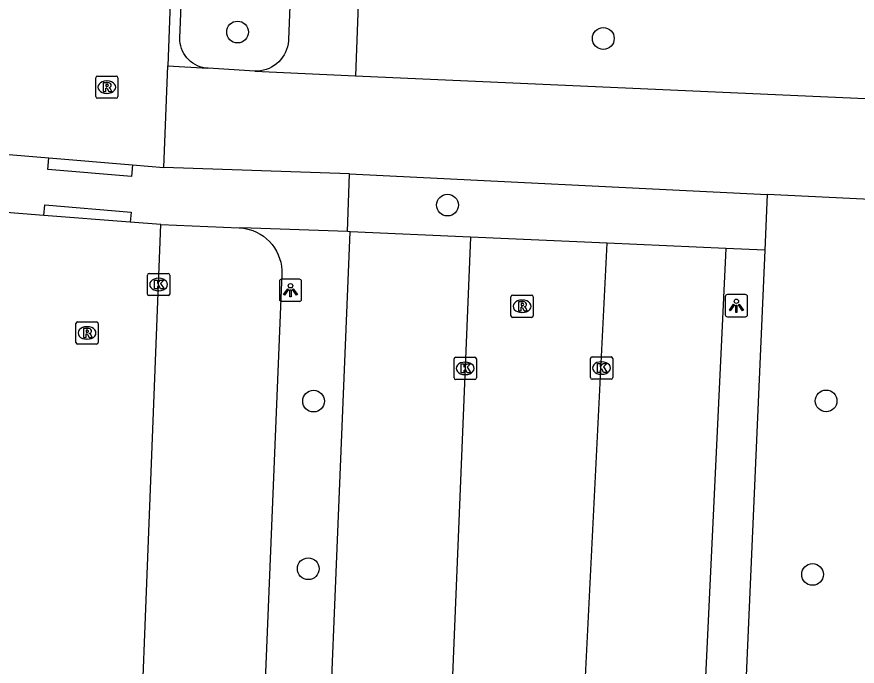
# Model space of a CAD drawing. Extents: x 161355 to 162026, y 386504 to 387459.
# Drawn here: x 161850.82 to 161888.57, y 386613.43 to 386642.61 of the extents above; entities that cross this region are included whole.
import ezdxf

# ---------------------------------------------------------------- set-up
doc = ezdxf.new("R2010")
doc.units = 0
for name, color, linetype in [('IMGEO_Boom', 7, 'Continuous'), ('IMGEO_Fietspad_open', 7, 'Continuous'), ('IMGEO_Kolk', 7, 'Continuous'), ('IMGEO_Lichtpunt', 7, 'Continuous'), ('IMGEO_Loofbos', 7, 'Continuous'), ('IMGEO_Parkeervlak_open', 7, 'Continuous'), ('IMGEO_Rijbaan_lokaal_open', 7, 'Continuous'), ('IMGEO_Rioolput', 7, 'Continuous'), ('IMGEO_Voetpad_open', 7, 'Continuous')]:
    doc.layers.add(name, color=color, linetype=linetype)

msp = doc.modelspace()

# ---------------------------------------------------------------- linework, layer by layer
at = {"layer": 'IMGEO_Boom'}
for centre in [(161860.734, 386641.927), (161877.164, 386641.638), (161870.165, 386634.153), (161864.148, 386625.344), (161887.171, 386625.352), (161863.909, 386617.814), (161886.563, 386617.556)]:
    msp.add_circle(centre, 0.489, dxfattribs=at)
at = {"layer": 'IMGEO_Fietspad_open'}
for points in [[(161866.028, 386639.958), (161893.984, 386638.722), (161894.373, 386638.722), (161894.76, 386638.757), (161895.143, 386638.827), (161895.517, 386638.93), (161895.881, 386639.067), (161896.232, 386639.235), (161896.566, 386639.434), (161896.881, 386639.662), (161897.174, 386639.917), (161897.443, 386640.198), (161897.686, 386640.501), (161897.901, 386640.825), (161898.087, 386641.167), (161898.226, 386641.486)], [(161857.6, 386640.408), (161859.394, 386640.297)], [(161861.503, 386640.163), (161859.411, 386640.296), (161859.394, 386640.297)], [(161861.503, 386640.163), (161866.028, 386639.958)], [(161865.766, 386635.549), (161857.425, 386635.847)], [(161865.766, 386635.549), (161884.529, 386634.627)], [(161894.696, 386630.28), (161894.763, 386630.55), (161894.806, 386630.826), (161894.823, 386631.104), (161894.816, 386631.382), (161894.784, 386631.659), (161894.728, 386631.932), (161894.647, 386632.198), (161894.543, 386632.457), (161894.416, 386632.705), (161894.268, 386632.94), (161894.099, 386633.162), (161893.911, 386633.367), (161893.705, 386633.555), (161893.484, 386633.724), (161893.248, 386633.872), (161893, 386633.999), (161892.741, 386634.103), (161892.475, 386634.183), (161892.202, 386634.24), (161891.925, 386634.271), (161891.647, 386634.278), (161891.633, 386634.278), (161884.529, 386634.627)]]:
    msp.add_lwpolyline(points, dxfattribs=at)
at = {"layer": 'IMGEO_Kolk'}
for p, q in [((161856.686, 386630.156), (161856.686, 386631.008)), ((161856.761, 386631.082), (161857.613, 386631.082)), ((161857.687, 386631.008), (161857.687, 386630.156)), ((161857.174, 386630.862), (161857.199, 386630.862)), ((161857.197, 386630.302), (161857.172, 386630.302)), ((161857.613, 386630.082), (161856.761, 386630.082)), ((161870.46, 386626.388), (161870.46, 386627.24)), ((161870.535, 386627.314), (161871.387, 386627.314)), ((161871.461, 386627.24), (161871.461, 386626.388)), ((161876.584, 386626.403), (161876.584, 386627.255)), ((161876.659, 386627.329), (161877.511, 386627.329)), ((161877.585, 386627.255), (161877.585, 386626.403)), ((161870.948, 386627.094), (161870.973, 386627.094)), ((161877.072, 386627.109), (161877.097, 386627.109)), ((161870.971, 386626.534), (161870.946, 386626.534)), ((161877.095, 386626.549), (161877.07, 386626.549)), ((161871.387, 386626.314), (161870.535, 386626.314)), ((161877.511, 386626.329), (161876.659, 386626.329))]:
    msp.add_line(p, q, dxfattribs=at)
for points in [[(161856.686, 386630.156), (161856.686, 386631.008)], [(161856.761, 386631.082), (161857.613, 386631.082)], [(161857.687, 386631.008), (161857.687, 386630.156)], [(161857.007, 386630.782), (161857.13, 386630.782), (161857.13, 386630.631), (161857.26, 386630.782), (161857.424, 386630.782), (161857.278, 386630.631), (161857.431, 386630.382), (161857.279, 386630.382), (161857.194, 386630.546), (161857.13, 386630.479), (161857.13, 386630.382), (161857.007, 386630.382), (161857.007, 386630.782)], [(161857.613, 386630.082), (161856.761, 386630.082)], [(161870.46, 386626.388), (161870.46, 386627.24)], [(161870.535, 386627.314), (161871.387, 386627.314)], [(161871.461, 386627.24), (161871.461, 386626.388)], [(161876.584, 386626.403), (161876.584, 386627.255)], [(161876.659, 386627.329), (161877.511, 386627.329)], [(161877.585, 386627.255), (161877.585, 386626.403)], [(161870.781, 386627.014), (161870.904, 386627.014), (161870.904, 386626.863), (161871.034, 386627.014), (161871.198, 386627.014), (161871.052, 386626.863), (161871.205, 386626.614), (161871.053, 386626.614), (161870.968, 386626.778), (161870.904, 386626.711), (161870.904, 386626.614), (161870.781, 386626.614), (161870.781, 386627.014)], [(161876.905, 386627.029), (161877.028, 386627.029), (161877.028, 386626.878), (161877.158, 386627.029), (161877.322, 386627.029), (161877.176, 386626.878), (161877.329, 386626.629), (161877.177, 386626.629), (161877.092, 386626.793), (161877.028, 386626.726), (161877.028, 386626.629), (161876.905, 386626.629), (161876.905, 386627.029)], [(161871.387, 386626.314), (161870.535, 386626.314)], [(161877.511, 386626.329), (161876.659, 386626.329)]]:
    msp.add_lwpolyline(points, dxfattribs=at)
for centre, start, end in [((161856.763, 386631.006), 91.552, 178.448), ((161856.763, 386631.006), 91.552, 178.448), ((161857.611, 386631.006), 1.552, 88.448), ((161857.611, 386631.006), 1.552, 88.448), ((161856.763, 386630.158), 181.552, 268.448), ((161856.763, 386630.158), 181.552, 268.448), ((161857.611, 386630.158), 271.552, 358.448), ((161857.611, 386630.158), 271.552, 358.448), ((161870.537, 386627.238), 91.552, 178.448), ((161870.537, 386627.238), 91.552, 178.448), ((161871.385, 386627.238), 1.552, 88.448), ((161871.385, 386627.238), 1.552, 88.448), ((161876.661, 386627.253), 91.552, 178.448), ((161876.661, 386627.253), 91.552, 178.448), ((161877.509, 386627.253), 1.552, 88.448), ((161877.509, 386627.253), 1.552, 88.448), ((161870.537, 386626.39), 181.552, 268.448), ((161870.537, 386626.39), 181.552, 268.448), ((161871.385, 386626.39), 271.552, 358.448), ((161871.385, 386626.39), 271.552, 358.448), ((161876.661, 386626.405), 181.552, 268.448), ((161876.661, 386626.405), 181.552, 268.448), ((161877.509, 386626.405), 271.552, 358.448), ((161877.509, 386626.405), 271.552, 358.448)]:
    msp.add_arc(centre, 0.0765, start, end, dxfattribs=at)
for centre, major_axis, ratio, start_param, end_param in [((161857.173, 386630.582), (-0.387, 0.002), 0.722429, 4.712389, 7.853982), ((161857.198, 386630.582), (-0.39, 0.002), 0.717154, 1.570796, 4.712389), ((161870.947, 386626.814), (-0.387, 0.002), 0.722429, 4.712389, 7.853982), ((161870.972, 386626.814), (-0.39, 0.002), 0.717154, 1.570796, 4.712389), ((161877.071, 386626.829), (-0.387, 0.002), 0.722429, 4.712389, 7.853982), ((161877.096, 386626.829), (-0.39, 0.002), 0.717154, 1.570796, 4.712389)]:
    msp.add_ellipse(centre, major_axis=major_axis, ratio=ratio, start_param=start_param, end_param=end_param, dxfattribs=at)
at = {"layer": 'IMGEO_Lichtpunt'}
for p, q in [((161862.613, 386630.728), (161862.613, 386629.921)), ((161862.613, 386630.728), (161862.613, 386629.921)), ((161863.515, 386630.823), (161862.707, 386630.823)), ((161863.515, 386630.823), (161862.707, 386630.823)), ((161863.609, 386629.921), (161863.609, 386630.728)), ((161863.609, 386629.921), (161863.609, 386630.728)), ((161882.644, 386630.033), (161882.644, 386629.226)), ((161882.644, 386630.033), (161882.644, 386629.226)), ((161883.546, 386630.128), (161882.738, 386630.128)), ((161883.546, 386630.128), (161882.738, 386630.128)), ((161883.64, 386629.226), (161883.64, 386630.033)), ((161883.64, 386629.226), (161883.64, 386630.033)), ((161862.707, 386629.827), (161863.515, 386629.827)), ((161862.707, 386629.827), (161863.515, 386629.827)), ((161882.738, 386629.132), (161883.546, 386629.132)), ((161882.738, 386629.132), (161883.546, 386629.132))]:
    msp.add_line(p, q, dxfattribs=at)
for points in [[(161862.987, 386630.392), (161863.026, 386630.364), (161862.838, 386630.102), (161862.8, 386630.129), (161862.987, 386630.392)], [(161863.089, 386630.344), (161863.136, 386630.344), (161863.136, 386630.022), (161863.089, 386630.022), (161863.089, 386630.344)], [(161863.199, 386630.364), (161863.237, 386630.391), (161863.424, 386630.129), (161863.385, 386630.101), (161863.199, 386630.364)], [(161883.018, 386629.697), (161883.057, 386629.669), (161882.869, 386629.407), (161882.831, 386629.434), (161883.018, 386629.697)], [(161883.12, 386629.649), (161883.167, 386629.649), (161883.167, 386629.327), (161883.12, 386629.327), (161883.12, 386629.649)], [(161883.23, 386629.669), (161883.268, 386629.696), (161883.455, 386629.434), (161883.416, 386629.406), (161883.23, 386629.669)]]:
    msp.add_lwpolyline(points, dxfattribs=at)
for centre in [(161863.112, 386630.526), (161883.143, 386629.831)]:
    msp.add_circle(centre, 0.0994, dxfattribs=at)
for centre, start, end in [((161862.707, 386630.728), 90, 180), ((161862.707, 386630.728), 90, 180), ((161863.515, 386630.728), 0, 90), ((161863.515, 386630.728), 0, 90), ((161862.707, 386629.921), 180, 270), ((161862.707, 386629.921), 180, 270), ((161863.515, 386629.921), 270, 0), ((161863.515, 386629.921), 270, 360), ((161882.738, 386630.033), 90, 180), ((161882.738, 386630.033), 90, 180), ((161883.546, 386630.033), 0, 90), ((161883.546, 386630.033), 0, 90), ((161882.738, 386629.226), 180, 270), ((161882.738, 386629.226), 180, 270), ((161883.546, 386629.226), 270, 0), ((161883.546, 386629.226), 270, 360)]:
    msp.add_arc(centre, 0.0946, start, end, dxfattribs=at)
at = {"layer": 'IMGEO_Loofbos'}
msp.add_lwpolyline([(161884.529, 386634.627), (161884.42, 386632.129)], dxfattribs=at)
at = {"layer": 'IMGEO_Parkeervlak_open'}
for points in [[(161871.204, 386632.715), (161865.787, 386632.955)], [(161882.674, 386632.206), (161877.342, 386632.443)]]:
    msp.add_lwpolyline(points, dxfattribs=at)
at = {"layer": 'IMGEO_Rijbaan_lokaal_open'}
for points in [[(161857.708, 386643.236), (161857.6, 386640.408)], [(161857.425, 386635.847), (161857.6, 386640.408)], [(161844.343, 386636.937), (161852.25, 386636.278)], [(161852.25, 386636.278), (161856.015, 386635.964)], [(161856.015, 386635.964), (161857.425, 386635.847)], [(161852.034, 386633.684), (161850.34, 386633.815), (161849.951, 386624.25)], [(161855.917, 386633.383), (161852.034, 386633.684)], [(161855.773, 386594.555), (161857.291, 386633.277)], [(161857.291, 386633.277), (161855.917, 386633.383)], [(161871.204, 386632.715), (161869.617, 386594.05)], [(161877.342, 386632.443), (161871.204, 386632.715)], [(161875.384, 386593.502), (161877.342, 386632.443)]]:
    msp.add_lwpolyline(points, dxfattribs=at)
at = {"layer": 'IMGEO_Rioolput'}
for p, q in [((161854.36, 386639.024), (161854.36, 386639.876)), ((161854.435, 386639.95), (161855.287, 386639.95)), ((161854.848, 386639.73), (161854.873, 386639.73)), ((161855.361, 386639.876), (161855.361, 386639.024)), ((161855.287, 386638.95), (161854.435, 386638.95)), ((161854.871, 386639.17), (161854.846, 386639.17)), ((161873.014, 386629.178), (161873.014, 386630.03)), ((161873.089, 386630.104), (161873.941, 386630.104)), ((161873.502, 386629.884), (161873.527, 386629.884)), ((161874.015, 386630.03), (161874.015, 386629.178)), ((161873.525, 386629.324), (161873.5, 386629.324)), ((161853.472, 386627.979), (161853.472, 386628.831)), ((161853.547, 386628.905), (161854.399, 386628.905)), ((161854.473, 386628.831), (161854.473, 386627.979)), ((161873.941, 386629.104), (161873.089, 386629.104)), ((161853.96, 386628.685), (161853.985, 386628.685)), ((161853.983, 386628.125), (161853.958, 386628.125)), ((161854.399, 386627.905), (161853.547, 386627.905))]:
    msp.add_line(p, q, dxfattribs=at)
for points in [[(161854.36, 386639.024), (161854.36, 386639.876)], [(161854.435, 386639.95), (161855.287, 386639.95)], [(161855.361, 386639.876), (161855.361, 386639.024)], [(161854.949, 386639.648), (161854.697, 386639.65), (161854.697, 386639.25)], [(161854.697, 386639.25), (161854.821, 386639.25), (161854.821, 386639.412), (161854.832, 386639.412)], [(161854.875, 386639.569), (161854.821, 386639.569), (161854.821, 386639.488)], [(161854.821, 386639.488), (161854.873, 386639.488)], [(161854.879, 386639.383), (161854.95, 386639.25), (161855.09, 386639.25), (161855.025, 386639.376)], [(161855.287, 386638.95), (161854.435, 386638.95)], [(161873.014, 386629.178), (161873.014, 386630.03)], [(161873.089, 386630.104), (161873.941, 386630.104)], [(161874.015, 386630.03), (161874.015, 386629.178)], [(161873.603, 386629.802), (161873.351, 386629.804), (161873.351, 386629.404)], [(161873.351, 386629.404), (161873.475, 386629.404), (161873.475, 386629.566), (161873.486, 386629.566)], [(161873.529, 386629.723), (161873.475, 386629.723), (161873.475, 386629.642)], [(161873.475, 386629.642), (161873.527, 386629.642)], [(161873.533, 386629.537), (161873.604, 386629.404), (161873.744, 386629.404), (161873.679, 386629.53)], [(161853.472, 386627.979), (161853.472, 386628.831)], [(161853.547, 386628.905), (161854.399, 386628.905)], [(161854.473, 386628.831), (161854.473, 386627.979)], [(161873.941, 386629.104), (161873.089, 386629.104)], [(161854.061, 386628.603), (161853.809, 386628.605), (161853.809, 386628.205)], [(161853.809, 386628.205), (161853.933, 386628.205), (161853.933, 386628.367), (161853.944, 386628.367)], [(161853.987, 386628.524), (161853.933, 386628.524), (161853.933, 386628.443)], [(161853.933, 386628.443), (161853.985, 386628.443)], [(161853.991, 386628.338), (161854.062, 386628.205), (161854.202, 386628.205), (161854.137, 386628.331)], [(161854.399, 386627.905), (161853.547, 386627.905)]]:
    msp.add_lwpolyline(points, dxfattribs=at)
for centre, radius, start, end in [((161854.437, 386639.874), 0.0765, 91.552, 178.448), ((161854.437, 386639.874), 0.0765, 91.552, 178.448), ((161855.285, 386639.874), 0.0765, 1.552, 88.448), ((161855.285, 386639.874), 0.0765, 1.552, 88.448), ((161854.831, 386639.359), 0.0533, 26.0293, 88.6989), ((161854.857, 386639.677), 0.19, 274.7715, 282.9687), ((161854.881, 386639.473), 0.0964, 77.0061, 93.1865), ((161854.895, 386639.53), 0.0378, 276.6634, 79.6772), ((161854.948, 386639.538), 0.109, 350.3612, 89.416), ((161854.946, 386639.538), 0.112, 277.5842, 350.9817), ((161854.93, 386639.323), 0.108, 29.5134, 73.7905), ((161854.437, 386639.026), 0.0765, 181.552, 268.448), ((161854.437, 386639.026), 0.0765, 181.552, 268.448), ((161855.285, 386639.026), 0.0765, 271.552, 358.448), ((161855.285, 386639.026), 0.0765, 271.552, 358.448), ((161873.091, 386630.028), 0.0765, 91.552, 178.448), ((161873.091, 386630.028), 0.0765, 91.552, 178.448), ((161873.939, 386630.028), 0.0765, 1.552, 88.448), ((161873.939, 386630.028), 0.0765, 1.552, 88.448), ((161873.485, 386629.513), 0.0533, 26.0293, 88.6989), ((161873.511, 386629.831), 0.19, 274.7715, 282.9687), ((161873.535, 386629.627), 0.0964, 77.0061, 93.1865), ((161873.549, 386629.684), 0.0378, 276.6634, 79.6772), ((161873.602, 386629.692), 0.109, 350.3612, 89.416), ((161873.6, 386629.692), 0.112, 277.5842, 350.9817), ((161873.584, 386629.477), 0.108, 29.5134, 73.7905), ((161873.091, 386629.18), 0.0765, 181.552, 268.448), ((161873.091, 386629.18), 0.0765, 181.552, 268.448), ((161873.939, 386629.18), 0.0765, 271.552, 358.448), ((161873.939, 386629.18), 0.0765, 271.552, 358.448), ((161853.549, 386628.829), 0.0765, 91.552, 178.448), ((161853.549, 386628.829), 0.0765, 91.552, 178.448), ((161854.397, 386628.829), 0.0765, 1.552, 88.448), ((161854.397, 386628.829), 0.0765, 1.552, 88.448), ((161853.943, 386628.314), 0.0533, 26.0293, 88.6989), ((161853.969, 386628.632), 0.19, 274.7715, 282.9687), ((161853.993, 386628.428), 0.0964, 77.0061, 93.1865), ((161854.007, 386628.485), 0.0378, 276.6634, 79.6772), ((161854.06, 386628.493), 0.109, 350.3612, 89.416), ((161854.058, 386628.493), 0.112, 277.5842, 350.9817), ((161854.042, 386628.278), 0.108, 29.5134, 73.7905), ((161853.549, 386627.981), 0.0765, 181.552, 268.448), ((161853.549, 386627.981), 0.0765, 181.552, 268.448), ((161854.397, 386627.981), 0.0765, 271.552, 358.448), ((161854.397, 386627.981), 0.0765, 271.552, 358.448)]:
    msp.add_arc(centre, radius, start, end, dxfattribs=at)
for centre, major_axis, ratio, start_param, end_param in [((161854.847, 386639.45), (-0.387, 0.002), 0.722429, 4.712389, 7.853982), ((161854.872, 386639.45), (-0.39, 0.002), 0.717154, 1.570796, 4.712389), ((161873.501, 386629.604), (-0.387, 0.002), 0.722429, 4.712389, 7.853982), ((161873.526, 386629.604), (-0.39, 0.002), 0.717154, 1.570796, 4.712389), ((161853.959, 386628.405), (-0.387, 0.002), 0.722429, 4.712389, 7.853982), ((161853.984, 386628.405), (-0.39, 0.002), 0.717154, 1.570796, 4.712389)]:
    msp.add_ellipse(centre, major_axis=major_axis, ratio=ratio, start_param=start_param, end_param=end_param, dxfattribs=at)
at = {"layer": 'IMGEO_Voetpad_open'}
for points in [[(161859.394, 386640.297), (161859.275, 386640.31), (161859.157, 386640.334), (161859.042, 386640.368), (161858.931, 386640.413), (161858.824, 386640.467), (161858.723, 386640.531), (161858.627, 386640.603), (161858.538, 386640.683), (161858.457, 386640.772), (161858.384, 386640.867), (161858.32, 386640.968), (161858.265, 386641.074), (161858.22, 386641.185), (161858.185, 386641.3), (161858.16, 386641.417), (161858.146, 386641.536), (161858.143, 386641.656), (161860.047, 386688.445)], [(161864.875, 386688.222), (161863.022, 386641.586), (161863.019, 386641.53), (161863.003, 386641.399), (161862.975, 386641.269), (161862.936, 386641.143), (161862.886, 386641.02), (161862.825, 386640.903), (161862.753, 386640.791), (161862.672, 386640.686), (161862.582, 386640.589), (161862.484, 386640.5), (161862.378, 386640.421), (161862.265, 386640.351), (161862.147, 386640.292), (161862.024, 386640.243), (161861.897, 386640.206), (161861.767, 386640.18), (161861.635, 386640.165), (161861.503, 386640.163)], [(161867.65, 386683.374), (161866.028, 386639.958)], [(161856.015, 386635.964), (161855.974, 386635.439), (161852.208, 386635.745), (161852.25, 386636.278)], [(161865.679, 386632.96), (161865.766, 386635.549)], [(161852.034, 386633.684), (161852.074, 386634.166), (161855.954, 386633.833), (161855.917, 386633.383)], [(161857.291, 386633.277), (161860.809, 386633.128), (161860.905, 386633.122)], [(161865.679, 386632.96), (161860.905, 386633.122)], [(161860.905, 386633.122), (161861.082, 386633.097), (161861.257, 386633.058), (161861.427, 386633.002), (161861.591, 386632.932), (161861.749, 386632.847), (161861.898, 386632.749), (161862.038, 386632.637), (161862.168, 386632.514), (161862.286, 386632.379), (161862.391, 386632.235), (161862.483, 386632.082), (161862.561, 386631.921), (161862.625, 386631.753), (161862.673, 386631.581), (161862.706, 386631.405), (161862.722, 386631.227), (161862.723, 386631.048), (161861.375, 386598.18)], [(161869.617, 386594.05), (161869.602, 386594.229), (161869.571, 386594.405), (161869.525, 386594.579), (161869.463, 386594.747), (161869.386, 386594.909), (161869.295, 386595.064), (161869.191, 386595.21), (161869.074, 386595.346), (161868.946, 386595.471), (161868.806, 386595.584), (161868.658, 386595.684), (161868.5, 386595.77), (161868.336, 386595.842), (161868.166, 386595.9), (161867.992, 386595.941), (161867.814, 386595.967), (161867.71, 386595.975), (161864.278, 386596.138), (161865.787, 386632.955)], [(161865.787, 386632.955), (161865.679, 386632.96)], [(161882.674, 386632.206), (161880.911, 386595.284), (161877.475, 386595.356)], [(161884.42, 386632.129), (161882.729, 386593.55), (161879.861, 386593.678)], [(161884.42, 386632.129), (161882.674, 386632.206)]]:
    msp.add_lwpolyline(points, dxfattribs=at)

doc.saveas('drawing.dxf')
